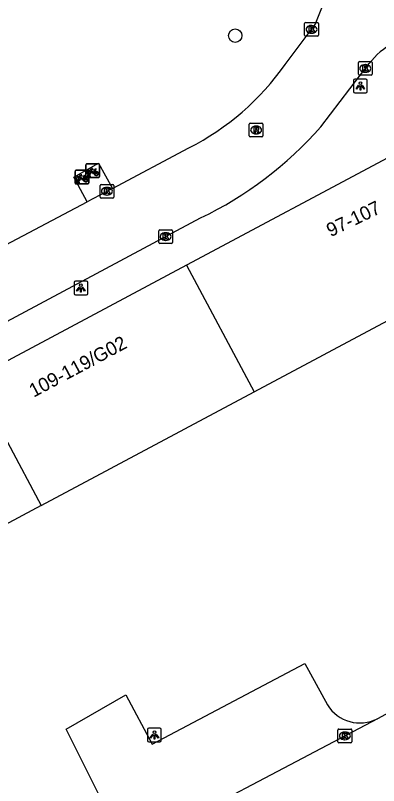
# Model space of a CAD drawing. Extents: x 159675 to 160530, y 382179 to 382901.
# Drawn here: x 159972.5 to 159999, y 382322 to 382378.1 of the extents above; entities that cross this region are included whole.
import ezdxf

# ---------------------------------------------------------------- set-up
doc = ezdxf.new("R2010")
doc.units = 0
for name, color, linetype in [('IMGEO_Boom', 7, 'Continuous'), ('IMGEO_Fietsenrek', 7, 'Continuous'), ('IMGEO_Groenvoorziening', 7, 'Continuous'), ('IMGEO_Kolk', 7, 'Continuous'), ('IMGEO_Lichtpunt', 7, 'Continuous'), ('IMGEO_Pand', 7, 'Continuous'), ('IMGEO_Pand_nummerreeks', 7, 'Continuous'), ('IMGEO_Parkeervlak_open', 7, 'Continuous'), ('IMGEO_Rijbaan_lokaal_open', 7, 'Continuous'), ('IMGEO_Rioolput', 7, 'Continuous')]:
    doc.layers.add(name, color=color, linetype=linetype)

msp = doc.modelspace()

# ---------------------------------------------------------------- linework, layer by layer
at = {"layer": 'IMGEO_Boom'}
msp.add_circle((159988.518, 382376.616), 0.489, dxfattribs=at)
at = {"layer": 'IMGEO_Fietsenrek'}
for p, q in [((159977.618, 382366.349), (159977.618, 382367.19)), ((159977.618, 382367.19), (159977.618, 382366.349)), ((159977.693, 382367.274), (159978.534, 382367.274)), ((159978.534, 382367.274), (159977.693, 382367.274)), ((159978.618, 382367.199), (159978.618, 382366.358)), ((159978.618, 382366.358), (159978.618, 382367.199)), ((159976.837, 382365.882), (159976.837, 382366.723)), ((159976.837, 382366.723), (159976.837, 382365.882)), ((159976.912, 382366.807), (159977.753, 382366.807)), ((159977.753, 382366.807), (159976.912, 382366.807)), ((159977.745, 382366.358), (159977.784, 382366.518)), ((159977.814, 382366.506), (159977.779, 382366.358)), ((159977.837, 382366.732), (159977.837, 382365.891)), ((159977.837, 382365.891), (159977.837, 382366.732)), ((159977.856, 382366.53), (159977.855, 382366.534)), ((159977.897, 382366.358), (159977.863, 382366.5)), ((159977.887, 382366.541), (159977.888, 382366.534)), ((159977.895, 382366.504), (159977.93, 382366.358)), ((159978.305, 382366.823), (159978.341, 382366.728)), ((159976.964, 382365.891), (159977.003, 382366.051)), ((159977.033, 382366.039), (159976.998, 382365.891)), ((159977.075, 382366.063), (159977.074, 382366.067)), ((159977.116, 382365.891), (159977.082, 382366.033)), ((159977.106, 382366.074), (159977.107, 382366.067)), ((159977.114, 382366.037), (159977.149, 382365.891)), ((159977.524, 382366.356), (159977.56, 382366.261)), ((159978.543, 382366.274), (159977.702, 382366.274)), ((159977.702, 382366.274), (159978.543, 382366.274)), ((159977.779, 382366.358), (159977.745, 382366.358)), ((159977.93, 382366.358), (159977.897, 382366.358)), ((159977.762, 382365.807), (159976.921, 382365.807)), ((159976.921, 382365.807), (159977.762, 382365.807)), ((159976.998, 382365.891), (159976.964, 382365.891)), ((159977.149, 382365.891), (159977.116, 382365.891))]:
    msp.add_line(p, q, dxfattribs=at)
for points in [[(159977.15, 382366.333), (159977.245, 382366.497), (159977.331, 382366.483), (159977.333, 382366.474), (159977.277, 382366.463), (159977.25, 382366.418), (159977.506, 382366.377)], [(159977.952, 382366.748), (159977.9, 382366.658), (159977.86, 382366.633), (159977.861, 382366.68), (159977.916, 382366.774)], [(159977.931, 382366.8), (159978.026, 382366.964), (159978.112, 382366.95), (159978.114, 382366.941), (159978.058, 382366.93), (159978.031, 382366.885), (159978.287, 382366.844)], [(159978.227, 382366.556), (159978.177, 382366.556), (159977.986, 382366.807), (159977.967, 382366.775)], [(159978.274, 382366.819), (159978.017, 382366.86), (159978, 382366.831), (159978.167, 382366.611), (159978.274, 382366.819)], [(159978.322, 382366.721), (159978.292, 382366.798), (159978.183, 382366.58), (159978.226, 382366.58)], [(159978.256, 382366.58), (159978.376, 382366.579), (159978.332, 382366.693)], [(159978.352, 382366.7), (159978.407, 382366.555), (159978.257, 382366.555)], [(159978.287, 382366.844), (159978.312, 382366.893), (159978.306, 382366.897), (159978.283, 382366.901), (159978.271, 382366.908), (159978.27, 382366.911), (159978.272, 382366.916), (159978.367, 382366.901), (159978.369, 382366.891), (159978.359, 382366.878), (159978.347, 382366.872), (159978.333, 382366.878), (159978.305, 382366.823)], [(159977.171, 382366.281), (159977.119, 382366.191), (159977.079, 382366.166), (159977.08, 382366.213), (159977.135, 382366.307)], [(159977.446, 382366.089), (159977.396, 382366.089), (159977.205, 382366.34), (159977.186, 382366.308)], [(159977.493, 382366.352), (159977.236, 382366.393), (159977.219, 382366.364), (159977.386, 382366.144), (159977.493, 382366.352)], [(159977.541, 382366.254), (159977.511, 382366.331), (159977.402, 382366.113), (159977.445, 382366.113)], [(159977.475, 382366.113), (159977.595, 382366.112), (159977.551, 382366.226)], [(159977.571, 382366.233), (159977.626, 382366.088), (159977.476, 382366.088)], [(159977.506, 382366.377), (159977.531, 382366.426), (159977.525, 382366.43), (159977.502, 382366.434), (159977.49, 382366.441), (159977.489, 382366.444), (159977.491, 382366.449), (159977.586, 382366.434), (159977.588, 382366.424), (159977.578, 382366.411), (159977.566, 382366.405), (159977.552, 382366.411), (159977.524, 382366.356)]]:
    msp.add_lwpolyline(points, dxfattribs=at)
for centre, radius, start, end in [((159977.696, 382367.196), 0.0779, 92.4484, 184.2845), ((159977.696, 382367.196), 0.0779, 92.4484, 184.2845), ((159978.54, 382367.196), 0.0779, 2.4484, 94.2845), ((159978.54, 382367.196), 0.0779, 2.4484, 94.2845), ((159976.915, 382366.729), 0.0779, 92.4484, 184.2845), ((159976.915, 382366.729), 0.0779, 92.4484, 184.2845), ((159977.858, 382366.659), 0.159, 62.6766, 242.1369), ((159977.858, 382366.659), 0.129, 63.3192, 238.903), ((159977.759, 382366.729), 0.0779, 2.4484, 94.2845), ((159977.759, 382366.729), 0.0779, 2.4484, 94.2845), ((159977.838, 382366.53), 0.0499, 12.8025, 158.6934), ((159977.858, 382366.659), 0.159, 253.9967, 271.7867), ((159977.838, 382366.53), 0.0174, 12.8025, 163.4502), ((159977.858, 382366.659), 0.129, 253.415, 269.0204), ((159977.858, 382366.659), 0.129, 283.6043, 43.4302), ((159977.858, 382366.659), 0.159, 283.5766, 46.6042), ((159978.385, 382366.575), 0.159, 113.3408, 178.3217), ((159978.385, 382366.575), 0.159, 187.0065, 105.7708), ((159978.385, 382366.575), 0.129, 113.923, 177.9556), ((159978.385, 382366.575), 0.129, 188.6715, 104.5883), ((159977.077, 382366.192), 0.159, 62.6766, 242.1369), ((159977.077, 382366.192), 0.129, 63.3192, 238.903), ((159977.057, 382366.063), 0.0499, 12.8025, 158.6934), ((159977.077, 382366.192), 0.159, 253.9967, 271.7867), ((159977.057, 382366.063), 0.0174, 12.8025, 163.4502), ((159977.077, 382366.192), 0.129, 253.415, 269.0204), ((159977.077, 382366.192), 0.129, 283.6043, 43.4302), ((159977.077, 382366.192), 0.159, 283.5766, 46.6042), ((159977.604, 382366.108), 0.159, 113.3408, 178.3217), ((159977.604, 382366.108), 0.159, 187.0065, 105.7708), ((159977.604, 382366.108), 0.129, 113.923, 177.9556), ((159977.604, 382366.108), 0.129, 188.6715, 104.5883), ((159977.696, 382366.352), 0.0779, 182.4484, 274.2845), ((159977.696, 382366.352), 0.0779, 182.4484, 274.2845), ((159978.54, 382366.352), 0.0779, 272.4484, 4.2845), ((159978.54, 382366.352), 0.0779, 272.4484, 4.2845), ((159976.915, 382365.885), 0.0779, 182.4484, 274.2845), ((159976.915, 382365.885), 0.0779, 182.4484, 274.2845), ((159977.759, 382365.885), 0.0779, 272.4484, 4.2845), ((159977.759, 382365.885), 0.0779, 272.4484, 4.2845)]:
    msp.add_arc(centre, radius, start, end, dxfattribs=at)
at = {"layer": 'IMGEO_Groenvoorziening'}
msp.add_lwpolyline([(159977.713, 382364.513), (159976.749, 382366.314), (159978.558, 382367.327), (159979.562, 382365.489)], dxfattribs=at)
at = {"layer": 'IMGEO_Kolk'}
for p, q in [((159993.578, 382376.647), (159993.578, 382377.499)), ((159993.653, 382377.573), (159994.505, 382377.573)), ((159994.066, 382377.353), (159994.091, 382377.353)), ((159994.579, 382377.499), (159994.579, 382376.647)), ((159994.505, 382376.573), (159993.653, 382376.573)), ((159994.089, 382376.793), (159994.064, 382376.793)), ((159997.495, 382373.804), (159997.495, 382374.656)), ((159997.57, 382374.73), (159998.422, 382374.73)), ((159997.983, 382374.51), (159998.008, 382374.51)), ((159998.496, 382374.656), (159998.496, 382373.804)), ((159998.006, 382373.95), (159997.981, 382373.95)), ((159998.422, 382373.73), (159997.57, 382373.73)), ((159978.663, 382364.852), (159978.663, 382365.704)), ((159978.738, 382365.778), (159979.59, 382365.778)), ((159979.151, 382365.558), (159979.176, 382365.558)), ((159979.664, 382365.704), (159979.664, 382364.852)), ((159979.174, 382364.998), (159979.149, 382364.998)), ((159979.59, 382364.778), (159978.738, 382364.778)), ((159982.943, 382361.548), (159982.943, 382362.4)), ((159983.018, 382362.474), (159983.87, 382362.474)), ((159983.431, 382362.254), (159983.456, 382362.254)), ((159983.944, 382362.4), (159983.944, 382361.548)), ((159983.87, 382361.474), (159983.018, 382361.474)), ((159983.454, 382361.694), (159983.429, 382361.694)), ((159996.083, 382326.094), (159996.935, 382326.094)), ((159996.008, 382325.168), (159996.008, 382326.02)), ((159996.496, 382325.874), (159996.521, 382325.874)), ((159997.009, 382326.02), (159997.009, 382325.168)), ((159996.935, 382325.094), (159996.083, 382325.094)), ((159996.519, 382325.314), (159996.494, 382325.314))]:
    msp.add_line(p, q, dxfattribs=at)
for points in [[(159993.578, 382376.647), (159993.578, 382377.499)], [(159993.653, 382377.573), (159994.505, 382377.573)], [(159993.899, 382377.273), (159994.022, 382377.273), (159994.022, 382377.122), (159994.152, 382377.273), (159994.316, 382377.273), (159994.17, 382377.122), (159994.323, 382376.873), (159994.171, 382376.873), (159994.086, 382377.037), (159994.022, 382376.97), (159994.022, 382376.873), (159993.899, 382376.873), (159993.899, 382377.273)], [(159994.579, 382377.499), (159994.579, 382376.647)], [(159994.505, 382376.573), (159993.653, 382376.573)], [(159997.495, 382373.804), (159997.495, 382374.656)], [(159997.57, 382374.73), (159998.422, 382374.73)], [(159997.816, 382374.43), (159997.939, 382374.43), (159997.939, 382374.279), (159998.069, 382374.43), (159998.233, 382374.43), (159998.087, 382374.279), (159998.24, 382374.03), (159998.088, 382374.03), (159998.003, 382374.194), (159997.939, 382374.127), (159997.939, 382374.03), (159997.816, 382374.03), (159997.816, 382374.43)], [(159998.496, 382374.656), (159998.496, 382373.804)], [(159998.422, 382373.73), (159997.57, 382373.73)], [(159978.663, 382364.852), (159978.663, 382365.704)], [(159978.738, 382365.778), (159979.59, 382365.778)], [(159978.984, 382365.478), (159979.107, 382365.478), (159979.107, 382365.327), (159979.237, 382365.478), (159979.401, 382365.478), (159979.255, 382365.327), (159979.408, 382365.078), (159979.256, 382365.078), (159979.171, 382365.242), (159979.107, 382365.175), (159979.107, 382365.078), (159978.984, 382365.078), (159978.984, 382365.478)], [(159979.664, 382365.704), (159979.664, 382364.852)], [(159979.59, 382364.778), (159978.738, 382364.778)], [(159982.943, 382361.548), (159982.943, 382362.4)], [(159983.018, 382362.474), (159983.87, 382362.474)], [(159983.264, 382362.174), (159983.387, 382362.174), (159983.387, 382362.023), (159983.517, 382362.174), (159983.681, 382362.174), (159983.535, 382362.023), (159983.688, 382361.774), (159983.536, 382361.774), (159983.451, 382361.938), (159983.387, 382361.871), (159983.387, 382361.774), (159983.264, 382361.774), (159983.264, 382362.174)], [(159983.944, 382362.4), (159983.944, 382361.548)], [(159983.87, 382361.474), (159983.018, 382361.474)], [(159996.083, 382326.094), (159996.935, 382326.094)], [(159996.008, 382325.168), (159996.008, 382326.02)], [(159996.329, 382325.794), (159996.452, 382325.794), (159996.452, 382325.643), (159996.582, 382325.794), (159996.746, 382325.794), (159996.6, 382325.643), (159996.753, 382325.394), (159996.601, 382325.394), (159996.516, 382325.558), (159996.452, 382325.491), (159996.452, 382325.394), (159996.329, 382325.394), (159996.329, 382325.794)], [(159997.009, 382326.02), (159997.009, 382325.168)], [(159996.935, 382325.094), (159996.083, 382325.094)]]:
    msp.add_lwpolyline(points, dxfattribs=at)
for centre, start, end in [((159993.655, 382377.497), 91.552, 178.448), ((159993.655, 382377.497), 91.552, 178.448), ((159994.503, 382377.497), 1.552, 88.448), ((159994.503, 382377.497), 1.552, 88.448), ((159993.655, 382376.649), 181.552, 268.448), ((159993.655, 382376.649), 181.552, 268.448), ((159994.503, 382376.649), 271.552, 358.448), ((159994.503, 382376.649), 271.552, 358.448), ((159997.572, 382374.654), 91.552, 178.448), ((159997.572, 382374.654), 91.552, 178.448), ((159998.42, 382374.654), 1.552, 88.448), ((159998.42, 382374.654), 1.552, 88.448), ((159997.572, 382373.806), 181.552, 268.448), ((159997.572, 382373.806), 181.552, 268.448), ((159998.42, 382373.806), 271.552, 358.448), ((159998.42, 382373.806), 271.552, 358.448), ((159978.74, 382365.702), 91.552, 178.448), ((159978.74, 382365.702), 91.552, 178.448), ((159979.588, 382365.702), 1.552, 88.448), ((159979.588, 382365.702), 1.552, 88.448), ((159978.74, 382364.854), 181.552, 268.448), ((159978.74, 382364.854), 181.552, 268.448), ((159979.588, 382364.854), 271.552, 358.448), ((159979.588, 382364.854), 271.552, 358.448), ((159983.02, 382362.398), 91.552, 178.448), ((159983.02, 382362.398), 91.552, 178.448), ((159983.868, 382362.398), 1.552, 88.448), ((159983.868, 382362.398), 1.552, 88.448), ((159983.02, 382361.55), 181.552, 268.448), ((159983.02, 382361.55), 181.552, 268.448), ((159983.868, 382361.55), 271.552, 358.448), ((159983.868, 382361.55), 271.552, 358.448), ((159996.085, 382326.018), 91.552, 178.448), ((159996.085, 382326.018), 91.552, 178.448), ((159996.933, 382326.018), 1.552, 88.448), ((159996.933, 382326.018), 1.552, 88.448), ((159996.085, 382325.17), 181.552, 268.448), ((159996.085, 382325.17), 181.552, 268.448), ((159996.933, 382325.17), 271.552, 358.448), ((159996.933, 382325.17), 271.552, 358.448)]:
    msp.add_arc(centre, 0.0765, start, end, dxfattribs=at)
for centre, major_axis, ratio, start_param, end_param in [((159994.065, 382377.073), (-0.387, 0.002), 0.722429, 4.712389, 7.853982), ((159994.09, 382377.073), (-0.39, 0.002), 0.717154, 1.570796, 4.712389), ((159997.982, 382374.23), (-0.387, 0.002), 0.722429, 4.712389, 7.853982), ((159998.007, 382374.23), (-0.39, 0.002), 0.717154, 1.570796, 4.712389), ((159979.15, 382365.278), (-0.387, 0.002), 0.722429, 4.712389, 7.853982), ((159979.175, 382365.278), (-0.39, 0.002), 0.717154, 1.570796, 4.712389), ((159983.43, 382361.974), (-0.387, 0.002), 0.722429, 4.712389, 7.853982), ((159983.455, 382361.974), (-0.39, 0.002), 0.717154, 1.570796, 4.712389), ((159996.495, 382325.594), (-0.387, 0.002), 0.722429, 4.712389, 7.853982), ((159996.52, 382325.594), (-0.39, 0.002), 0.717154, 1.570796, 4.712389)]:
    msp.add_ellipse(centre, major_axis=major_axis, ratio=ratio, start_param=start_param, end_param=end_param, dxfattribs=at)
at = {"layer": 'IMGEO_Lichtpunt'}
for p, q in [((159997.142, 382373.351), (159997.142, 382372.544)), ((159997.142, 382373.351), (159997.142, 382372.544)), ((159998.044, 382373.446), (159997.236, 382373.446)), ((159998.044, 382373.446), (159997.236, 382373.446)), ((159998.138, 382372.544), (159998.138, 382373.351)), ((159998.138, 382372.544), (159998.138, 382373.351)), ((159997.236, 382372.45), (159998.044, 382372.45)), ((159997.236, 382372.45), (159998.044, 382372.45)), ((159976.767, 382358.63), (159976.767, 382357.823)), ((159976.767, 382358.63), (159976.767, 382357.823)), ((159977.669, 382358.725), (159976.861, 382358.725)), ((159977.669, 382358.725), (159976.861, 382358.725)), ((159977.763, 382357.823), (159977.763, 382358.63)), ((159977.763, 382357.823), (159977.763, 382358.63)), ((159976.861, 382357.729), (159977.669, 382357.729)), ((159976.861, 382357.729), (159977.669, 382357.729)), ((159982.125, 382326.06), (159982.125, 382325.253)), ((159982.125, 382326.06), (159982.125, 382325.253)), ((159983.027, 382326.155), (159982.219, 382326.155)), ((159983.027, 382326.155), (159982.219, 382326.155)), ((159983.121, 382325.253), (159983.121, 382326.06)), ((159983.121, 382325.253), (159983.121, 382326.06)), ((159982.219, 382325.159), (159983.027, 382325.159)), ((159982.219, 382325.159), (159983.027, 382325.159))]:
    msp.add_line(p, q, dxfattribs=at)
for points in [[(159997.516, 382373.015), (159997.555, 382372.987), (159997.367, 382372.725), (159997.329, 382372.752), (159997.516, 382373.015)], [(159997.618, 382372.967), (159997.665, 382372.967), (159997.665, 382372.645), (159997.618, 382372.645), (159997.618, 382372.967)], [(159997.728, 382372.987), (159997.766, 382373.014), (159997.953, 382372.752), (159997.914, 382372.724), (159997.728, 382372.987)], [(159977.141, 382358.294), (159977.18, 382358.266), (159976.992, 382358.004), (159976.954, 382358.031), (159977.141, 382358.294)], [(159977.243, 382358.246), (159977.29, 382358.246), (159977.29, 382357.924), (159977.243, 382357.924), (159977.243, 382358.246)], [(159977.353, 382358.266), (159977.391, 382358.293), (159977.578, 382358.031), (159977.539, 382358.003), (159977.353, 382358.266)], [(159982.499, 382325.724), (159982.538, 382325.696), (159982.35, 382325.434), (159982.312, 382325.461), (159982.499, 382325.724)], [(159982.601, 382325.676), (159982.648, 382325.676), (159982.648, 382325.354), (159982.601, 382325.354), (159982.601, 382325.676)], [(159982.711, 382325.696), (159982.749, 382325.723), (159982.936, 382325.461), (159982.897, 382325.433), (159982.711, 382325.696)]]:
    msp.add_lwpolyline(points, dxfattribs=at)
for centre in [(159997.641, 382373.149), (159977.266, 382358.428), (159982.624, 382325.858)]:
    msp.add_circle(centre, 0.0994, dxfattribs=at)
for centre, start, end in [((159997.236, 382373.351), 90, 180), ((159997.236, 382373.351), 90, 180), ((159998.044, 382373.351), 0, 90), ((159998.044, 382373.351), 0, 90), ((159997.236, 382372.544), 180, 270), ((159997.236, 382372.544), 180, 270), ((159998.044, 382372.544), 270, 0), ((159998.044, 382372.544), 270, 360), ((159976.861, 382358.63), 90, 180), ((159976.861, 382358.63), 90, 180), ((159977.669, 382358.63), 0, 90), ((159977.669, 382358.63), 0, 90), ((159976.861, 382357.823), 180, 270), ((159976.861, 382357.823), 180, 270), ((159977.669, 382357.823), 270, 0), ((159977.669, 382357.823), 270, 360), ((159982.219, 382326.06), 90, 180), ((159982.219, 382326.06), 90, 180), ((159983.027, 382326.06), 0, 90), ((159983.027, 382326.06), 0, 90), ((159982.219, 382325.253), 180, 270), ((159982.219, 382325.253), 180, 270), ((159983.027, 382325.253), 270, 0), ((159983.027, 382325.253), 270, 360)]:
    msp.add_arc(centre, 0.0946, start, end, dxfattribs=at)
at = {"layer": 'IMGEO_Pand'}
for points in [[(160000.468, 382368.176), (160000, 382367.916), (159984.966, 382359.895)], [(159989.896, 382350.653), (160000, 382356.044), (160005.403, 382358.937), (160000.468, 382368.176)], [(159984.966, 382359.895), (159969.437, 382351.61)], [(159984.966, 382359.895), (159989.896, 382350.653)], [(159969.437, 382351.61), (159974.368, 382342.369)], [(159974.368, 382342.369), (159989.896, 382350.653)], [(159974.368, 382342.369), (159958.839, 382334.084)]]:
    msp.add_lwpolyline(points, dxfattribs=at)
at = {"layer": 'IMGEO_Parkeervlak_open'}
msp.add_lwpolyline([(159978.981, 382320.496), (159976.191, 382326.091), (159980.538, 382328.583), (159982.458, 382324.994), (159993.581, 382330.863), (159995.248, 382327.852)], dxfattribs=at)
msp.add_arc((159997.61, 382329.315), 2.779, 211.7741, 297.1663, dxfattribs=at)
at = {"layer": 'IMGEO_Rijbaan_lokaal_open'}
for points in [[(159992.155, 382374.522), (159994.35, 382377.434), (159995.228, 382379.629)], [(159994.75, 382369.977), (159998.276, 382374.595)], [(159979.562, 382365.489), (159985.145, 382368.436)], [(159979.562, 382365.489), (159977.713, 382364.513)], [(159959.456, 382354.877), (159977.713, 382364.513)], [(159937.083, 382337.299), (159950.454, 382344.344), (159985.984, 382363.33)], [(160010.873, 382333.212), (160000, 382327.438), (159998.879, 382326.843)], [(159998.879, 382326.843), (159979.237, 382316.488)]]:
    msp.add_lwpolyline(points, dxfattribs=at)
for centre, radius, start, end in [((160003.274, 382370.503), 6.46, 120.0051, 140.6939), ((159976.382, 382385.61), 19.28, 297.0335, 324.8947), ((159974.065, 382388.152), 27.535, 295.6487, 318.6952)]:
    msp.add_arc(centre, radius, start, end, dxfattribs=at)
at = {"layer": 'IMGEO_Rioolput'}
for p, q in [((159989.54, 382369.314), (159989.54, 382370.166)), ((159989.615, 382370.24), (159990.467, 382370.24)), ((159990.028, 382370.02), (159990.053, 382370.02)), ((159990.541, 382370.166), (159990.541, 382369.314)), ((159990.051, 382369.46), (159990.026, 382369.46)), ((159990.467, 382369.24), (159989.615, 382369.24))]:
    msp.add_line(p, q, dxfattribs=at)
for points in [[(159989.54, 382369.314), (159989.54, 382370.166)], [(159989.615, 382370.24), (159990.467, 382370.24)], [(159990.129, 382369.938), (159989.877, 382369.94), (159989.877, 382369.54)], [(159990.055, 382369.859), (159990.001, 382369.859), (159990.001, 382369.778)], [(159990.541, 382370.166), (159990.541, 382369.314)], [(159989.877, 382369.54), (159990.001, 382369.54), (159990.001, 382369.702), (159990.012, 382369.702)], [(159990.001, 382369.778), (159990.053, 382369.778)], [(159990.059, 382369.673), (159990.13, 382369.54), (159990.27, 382369.54), (159990.205, 382369.666)], [(159990.467, 382369.24), (159989.615, 382369.24)]]:
    msp.add_lwpolyline(points, dxfattribs=at)
for centre, radius, start, end in [((159989.617, 382370.164), 0.0765, 91.552, 178.448), ((159989.617, 382370.164), 0.0765, 91.552, 178.448), ((159990.061, 382369.763), 0.0964, 77.0061, 93.1865), ((159990.075, 382369.82), 0.0378, 276.6634, 79.6772), ((159990.128, 382369.828), 0.109, 350.3612, 89.416), ((159990.465, 382370.164), 0.0765, 1.552, 88.448), ((159990.465, 382370.164), 0.0765, 1.552, 88.448), ((159989.617, 382369.316), 0.0765, 181.552, 268.448), ((159989.617, 382369.316), 0.0765, 181.552, 268.448), ((159990.011, 382369.649), 0.0533, 26.0293, 88.6989), ((159990.037, 382369.967), 0.19, 274.7715, 282.9687), ((159990.126, 382369.828), 0.112, 277.5842, 350.9817), ((159990.11, 382369.613), 0.108, 29.5134, 73.7905), ((159990.465, 382369.316), 0.0765, 271.552, 358.448), ((159990.465, 382369.316), 0.0765, 271.552, 358.448)]:
    msp.add_arc(centre, radius, start, end, dxfattribs=at)
for centre, major_axis, ratio, start_param, end_param in [((159990.027, 382369.74), (-0.387, 0.002), 0.722429, 4.712389, 7.853982), ((159990.052, 382369.74), (-0.39, 0.002), 0.717154, 1.570796, 4.712389)]:
    msp.add_ellipse(centre, major_axis=major_axis, ratio=ratio, start_param=start_param, end_param=end_param, dxfattribs=at)

# ---------------------------------------------------------------- texts
at = {"layer": 'IMGEO_Pand_nummerreeks'}
for s, rotation, p in [('97-107', 25.6768, (159995.472, 382361.921)), ('109-119/G02', 28.0808, (159973.824, 382350.233))]:
    msp.add_text(s, height=1, rotation=rotation, dxfattribs=at).set_placement(p)

doc.saveas('drawing.dxf')
